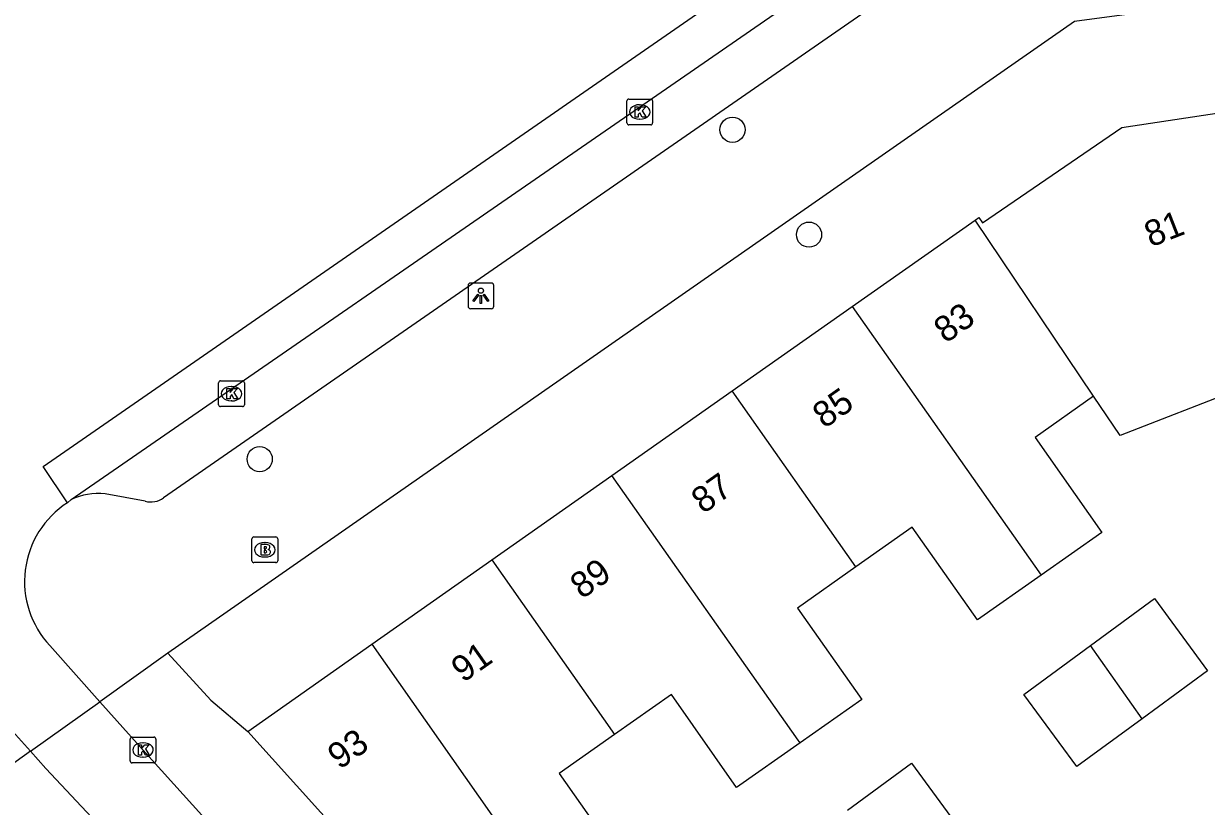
# Model space of a CAD drawing. Extents: x 158352 to 159489, y 383828 to 384597.
# Drawn here: x 159050.25 to 159096.19, y 384351.85 to 384382.26 of the extents above; entities that cross this region are included whole.
import ezdxf

# ---------------------------------------------------------------- set-up
doc = ezdxf.new("R2010")
doc.units = 0
for name, color, linetype in [('IMGEO_Boom', 7, 'Continuous'), ('IMGEO_Brandkraan', 7, 'Continuous'), ('IMGEO_Kolk', 7, 'Continuous'), ('IMGEO_Lichtpunt', 7, 'Continuous'), ('IMGEO_Pand', 7, 'Continuous'), ('IMGEO_Pand_nummerreeks', 7, 'Continuous'), ('IMGEO_Rijbaan_lokaal_gesloten', 7, 'Continuous'), ('IMGEO_Rijbaan_lokaal_open', 7, 'Continuous'), ('IMGEO_Voetpad_open', 7, 'Continuous')]:
    doc.layers.add(name, color=color, linetype=linetype)

msp = doc.modelspace()

# ---------------------------------------------------------------- linework, layer by layer
at = {"layer": 'IMGEO_Boom'}
for centre in [(159077.785, 384378.138), (159080.757, 384374.062), (159059.419, 384365.342)]:
    msp.add_circle(centre, 0.489, dxfattribs=at)
at = {"layer": 'IMGEO_Brandkraan'}
for p, q in [((159059.117, 384361.393), (159059.117, 384362.245)), ((159059.192, 384362.319), (159060.044, 384362.319)), ((159060.118, 384362.245), (159060.118, 384361.393)), ((159059.605, 384362.099), (159059.63, 384362.099)), ((159060.044, 384361.319), (159059.192, 384361.319)), ((159059.628, 384361.539), (159059.603, 384361.539))]:
    msp.add_line(p, q, dxfattribs=at)
for points in [[(159059.117, 384361.393), (159059.117, 384362.245)], [(159059.192, 384362.319), (159060.044, 384362.319)], [(159060.118, 384362.245), (159060.118, 384361.393)], [(159059.465, 384362.019), (159059.465, 384361.619), (159059.678, 384361.619)], [(159059.696, 384362.019), (159059.465, 384362.019)], [(159059.644, 384361.938), (159059.59, 384361.938), (159059.59, 384361.862)], [(159059.59, 384361.862), (159059.643, 384361.862)], [(159059.652, 384361.786), (159059.59, 384361.786), (159059.59, 384361.705)], [(159060.044, 384361.319), (159059.192, 384361.319)], [(159059.59, 384361.705), (159059.652, 384361.705)]]:
    msp.add_lwpolyline(points, dxfattribs=at)
for centre, radius, start, end in [((159059.194, 384362.243), 0.0765, 91.552, 178.448), ((159059.194, 384362.243), 0.0765, 91.552, 178.448), ((159060.042, 384362.243), 0.0765, 1.552, 88.448), ((159060.042, 384362.243), 0.0765, 1.552, 88.448), ((159059.645, 384361.9), 0.0379, 267.8285, 90.9355), ((159059.653, 384361.745), 0.0404, 269.8759, 90.5077), ((159059.7, 384361.874), 0.145, 59.4692, 91.5367), ((159059.725, 384361.921), 0.0922, 285.5137, 58.1501), ((159059.73, 384361.729), 0.105, 301.3115, 78.989), ((159059.194, 384361.395), 0.0765, 181.552, 268.448), ((159059.194, 384361.395), 0.0765, 181.552, 268.448), ((159059.684, 384361.87), 0.251, 268.6676, 293.5347), ((159060.042, 384361.395), 0.0765, 271.552, 358.448), ((159060.042, 384361.395), 0.0765, 271.552, 358.448)]:
    msp.add_arc(centre, radius, start, end, dxfattribs=at)
for centre, major_axis, ratio, start_param, end_param in [((159059.604, 384361.819), (-0.387, 0.002), 0.722429, 4.712389, 7.853982), ((159059.629, 384361.819), (-0.39, 0.002), 0.717154, 1.570796, 4.712389)]:
    msp.add_ellipse(centre, major_axis=major_axis, ratio=ratio, start_param=start_param, end_param=end_param, dxfattribs=at)
at = {"layer": 'IMGEO_Kolk'}
for p, q in [((159073.68, 384378.403), (159073.68, 384379.255)), ((159073.755, 384379.329), (159074.607, 384379.329)), ((159074.681, 384379.255), (159074.681, 384378.403)), ((159074.168, 384379.109), (159074.193, 384379.109)), ((159074.607, 384378.329), (159073.755, 384378.329)), ((159074.191, 384378.549), (159074.166, 384378.549)), ((159057.824, 384367.457), (159057.824, 384368.309)), ((159057.899, 384368.383), (159058.751, 384368.383)), ((159058.825, 384368.309), (159058.825, 384367.457)), ((159058.312, 384368.163), (159058.337, 384368.163)), ((159058.751, 384367.383), (159057.899, 384367.383)), ((159058.335, 384367.603), (159058.31, 384367.603)), ((159054.385, 384353.616), (159054.385, 384354.468)), ((159054.46, 384354.542), (159055.312, 384354.542)), ((159055.386, 384354.468), (159055.386, 384353.616)), ((159054.873, 384354.322), (159054.898, 384354.322)), ((159055.312, 384353.542), (159054.46, 384353.542)), ((159054.896, 384353.762), (159054.871, 384353.762))]:
    msp.add_line(p, q, dxfattribs=at)
for points in [[(159073.68, 384378.403), (159073.68, 384379.255)], [(159073.755, 384379.329), (159074.607, 384379.329)], [(159074.681, 384379.255), (159074.681, 384378.403)], [(159074.001, 384379.029), (159074.124, 384379.029), (159074.124, 384378.878), (159074.254, 384379.029), (159074.418, 384379.029), (159074.272, 384378.878), (159074.425, 384378.629), (159074.273, 384378.629), (159074.188, 384378.793), (159074.124, 384378.726), (159074.124, 384378.629), (159074.001, 384378.629), (159074.001, 384379.029)], [(159074.607, 384378.329), (159073.755, 384378.329)], [(159057.824, 384367.457), (159057.824, 384368.309)], [(159057.899, 384368.383), (159058.751, 384368.383)], [(159058.825, 384368.309), (159058.825, 384367.457)], [(159058.145, 384368.083), (159058.268, 384368.083), (159058.268, 384367.932), (159058.398, 384368.083), (159058.562, 384368.083), (159058.416, 384367.932), (159058.569, 384367.683), (159058.417, 384367.683), (159058.332, 384367.847), (159058.268, 384367.78), (159058.268, 384367.683), (159058.145, 384367.683), (159058.145, 384368.083)], [(159058.751, 384367.383), (159057.899, 384367.383)], [(159054.385, 384353.616), (159054.385, 384354.468)], [(159054.46, 384354.542), (159055.312, 384354.542)], [(159055.386, 384354.468), (159055.386, 384353.616)], [(159054.706, 384354.242), (159054.829, 384354.242), (159054.829, 384354.091), (159054.959, 384354.242), (159055.123, 384354.242), (159054.977, 384354.091), (159055.13, 384353.842), (159054.978, 384353.842), (159054.893, 384354.006), (159054.829, 384353.939), (159054.829, 384353.842), (159054.706, 384353.842), (159054.706, 384354.242)], [(159055.312, 384353.542), (159054.46, 384353.542)]]:
    msp.add_lwpolyline(points, dxfattribs=at)
for centre, start, end in [((159073.757, 384379.253), 91.552, 178.448), ((159073.757, 384379.253), 91.552, 178.448), ((159074.605, 384379.253), 1.552, 88.448), ((159074.605, 384379.253), 1.552, 88.448), ((159073.757, 384378.405), 181.552, 268.448), ((159073.757, 384378.405), 181.552, 268.448), ((159074.605, 384378.405), 271.552, 358.448), ((159074.605, 384378.405), 271.552, 358.448), ((159057.901, 384368.307), 91.552, 178.448), ((159057.901, 384368.307), 91.552, 178.448), ((159058.749, 384368.307), 1.552, 88.448), ((159058.749, 384368.307), 1.552, 88.448), ((159057.901, 384367.459), 181.552, 268.448), ((159057.901, 384367.459), 181.552, 268.448), ((159058.749, 384367.459), 271.552, 358.448), ((159058.749, 384367.459), 271.552, 358.448), ((159054.462, 384354.466), 91.552, 178.448), ((159054.462, 384354.466), 91.552, 178.448), ((159055.31, 384354.466), 1.552, 88.448), ((159055.31, 384354.466), 1.552, 88.448), ((159054.462, 384353.618), 181.552, 268.448), ((159054.462, 384353.618), 181.552, 268.448), ((159055.31, 384353.618), 271.552, 358.448), ((159055.31, 384353.618), 271.552, 358.448)]:
    msp.add_arc(centre, 0.0765, start, end, dxfattribs=at)
for centre, major_axis, ratio, start_param, end_param in [((159074.167, 384378.829), (-0.387, 0.002), 0.722429, 4.712389, 7.853982), ((159074.192, 384378.829), (-0.39, 0.002), 0.717154, 1.570796, 4.712389), ((159058.311, 384367.883), (-0.387, 0.002), 0.722429, 4.712389, 7.853982), ((159058.336, 384367.883), (-0.39, 0.002), 0.717154, 1.570796, 4.712389), ((159054.872, 384354.042), (-0.387, 0.002), 0.722429, 4.712389, 7.853982), ((159054.897, 384354.042), (-0.39, 0.002), 0.717154, 1.570796, 4.712389)]:
    msp.add_ellipse(centre, major_axis=major_axis, ratio=ratio, start_param=start_param, end_param=end_param, dxfattribs=at)
at = {"layer": 'IMGEO_Lichtpunt'}
for p, q in [((159067.513, 384372.088), (159067.513, 384371.281)), ((159067.513, 384372.088), (159067.513, 384371.281)), ((159068.415, 384372.183), (159067.607, 384372.183)), ((159068.415, 384372.183), (159067.607, 384372.183)), ((159068.509, 384371.281), (159068.509, 384372.088)), ((159068.509, 384371.281), (159068.509, 384372.088)), ((159067.607, 384371.187), (159068.415, 384371.187)), ((159067.607, 384371.187), (159068.415, 384371.187))]:
    msp.add_line(p, q, dxfattribs=at)
for points in [[(159067.887, 384371.752), (159067.926, 384371.724), (159067.738, 384371.462), (159067.7, 384371.489), (159067.887, 384371.752)], [(159067.989, 384371.704), (159068.036, 384371.704), (159068.036, 384371.382), (159067.989, 384371.382), (159067.989, 384371.704)], [(159068.099, 384371.724), (159068.137, 384371.751), (159068.324, 384371.489), (159068.285, 384371.461), (159068.099, 384371.724)]]:
    msp.add_lwpolyline(points, dxfattribs=at)
msp.add_circle((159068.012, 384371.886), 0.0994, dxfattribs=at)
for centre, start, end in [((159067.607, 384372.088), 90, 180), ((159067.607, 384372.088), 90, 180), ((159068.415, 384372.088), 0, 90), ((159068.415, 384372.088), 0, 90), ((159067.607, 384371.281), 180, 270), ((159067.607, 384371.281), 180, 270), ((159068.415, 384371.281), 270, 0), ((159068.415, 384371.281), 270, 360)]:
    msp.add_arc(centre, 0.0946, start, end, dxfattribs=at)
at = {"layer": 'IMGEO_Pand'}
for points in [[(159087.208, 384374.629), (159087.353, 384374.731), (159087.497, 384374.527), (159092.904, 384378.222), (159099.507, 384379.227), (159101.369, 384374.587), (159104.293, 384367.298), (159099.853, 384365.579), (159098.933, 384365.223), (159097.445, 384368.046), (159092.838, 384366.263), (159091.812, 384367.787)], [(159082.435, 384371.272), (159087.208, 384374.629)], [(159091.812, 384367.787), (159087.208, 384374.629)], [(159077.769, 384367.991), (159082.435, 384371.272)], [(159082.435, 384371.272), (159089.775, 384360.831)], [(159073.103, 384364.71), (159077.769, 384367.991)], [(159082.575, 384361.154), (159077.769, 384367.991)], [(159091.812, 384367.787), (159089.535, 384366.185), (159092.134, 384362.49), (159089.775, 384360.831)], [(159068.437, 384361.429), (159073.103, 384364.71)], [(159080.408, 384354.32), (159080.333, 384354.427), (159073.103, 384364.71)], [(159089.775, 384360.831), (159087.304, 384359.094), (159084.77, 384362.698), (159082.575, 384361.154)], [(159063.772, 384358.148), (159068.437, 384361.429)], [(159068.437, 384361.429), (159073.207, 384354.646)], [(159082.575, 384361.154), (159080.304, 384359.557), (159082.803, 384356.004), (159080.408, 384354.32)], [(159091.693, 384358.103), (159094.181, 384359.928), (159096.238, 384357.123), (159093.693, 384355.257)], [(159058.952, 384354.759), (159063.772, 384358.148)], [(159063.772, 384358.148), (159071.031, 384347.823)], [(159093.693, 384355.257), (159091.156, 384353.397), (159089.099, 384356.202), (159091.693, 384358.103)], [(159093.693, 384355.257), (159091.693, 384358.103)], [(159080.408, 384354.32), (159077.945, 384352.587), (159075.409, 384356.194), (159073.207, 384354.646)], [(159067.461, 384345.313), (159058.952, 384354.759)], [(159073.207, 384354.646), (159071.054, 384353.132), (159073.544, 384349.589), (159071.552, 384348.189), (159071.031, 384347.823)], [(159082.251, 384351.699), (159084.739, 384353.524), (159086.796, 384350.719), (159084.252, 384348.853)]]:
    msp.add_lwpolyline(points, dxfattribs=at)
at = {"layer": 'IMGEO_Rijbaan_lokaal_gesloten'}
for points in [[(159052.09, 384363.77), (159096.501, 384394.457)], [(159051.958, 384363.648), (159051.012, 384365.052), (159091.205, 384392.9)], [(159051.958, 384363.648), (159052.09, 384363.77)]]:
    msp.add_lwpolyline(points, dxfattribs=at)
at = {"layer": 'IMGEO_Rijbaan_lokaal_open'}
for points in [[(159053.21, 384355.916), (159051.27, 384358.096)], [(159050.516, 384353.992), (159053.21, 384355.916)], [(159053.21, 384355.916), (159053.878, 384355.165), (159054.885, 384354.041), (159059.097, 384349.366)], [(159049.587, 384355.035), (159050.516, 384353.992)], [(159050.516, 384353.992), (159051.112, 384353.323), (159053.09, 384351.211), (159056.595, 384347.331)]]:
    msp.add_lwpolyline(points, dxfattribs=at)
msp.add_arc((159053.922, 384360.586), 3.638, 122.6823, 223.1896, dxfattribs=at)
at = {"layer": 'IMGEO_Voetpad_open'}
for points in [[(159095.28, 384391.279), (159055.686, 384363.842)], [(159107.869, 384384.597), (159091.069, 384382.345), (159055.851, 384357.802)], [(159054.964, 384363.704), (159053.411, 384363.997)], [(159055.851, 384357.802), (159053.21, 384355.916)], [(159055.851, 384357.802), (159057.52, 384355.976), (159058.952, 384354.759)], [(159050.516, 384353.992), (159047.715, 384351.992)]]:
    msp.add_lwpolyline(points, dxfattribs=at)
for centre, radius, start, end in [((159053.177, 384361.403), 2.604, 84.8387, 114.6622), ((159055.181, 384364.526), 0.85, 255.2077, 306.4338)]:
    msp.add_arc(centre, radius, start, end, dxfattribs=at)

# ---------------------------------------------------------------- texts
at = {"layer": 'IMGEO_Pand_nummerreeks'}
for s, rotation, p in [('81', 21.3713, (159094.033, 384373.563)), ('83', 35.1155, (159086.064, 384369.815)), ('85', 35.1155, (159081.354, 384366.504)), ('87', 35.1155, (159076.645, 384363.192)), ('89', 35.1155, (159071.936, 384359.88)), ('91', 35.1155, (159067.319, 384356.633)), ('93', 35.1155, (159062.517, 384353.257))]:
    msp.add_text(s, height=1, rotation=rotation, dxfattribs=at).set_placement(p)

doc.saveas('drawing.dxf')
